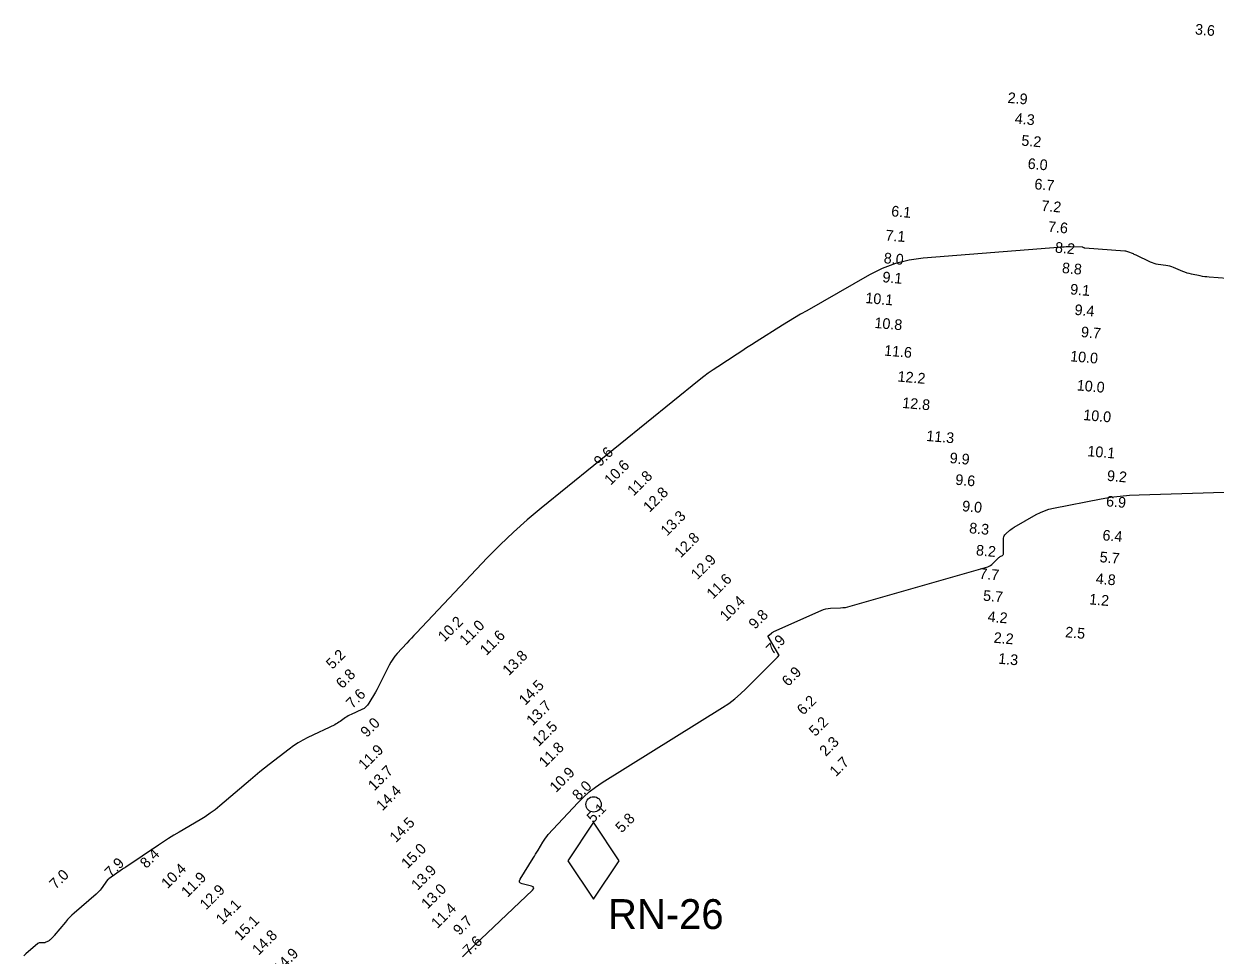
# Model space of a CAD drawing. Extents: x 988130 to 1132882, y 654656 to 841453.
# Drawn here: x 1108251.5 to 1108530.6, y 700701.8 to 700920.1 of the extents above; entities that cross this region are included whole.
import ezdxf

# ---------------------------------------------------------------- set-up
doc = ezdxf.new("R2010")
doc.units = 0
for name, color, linetype in [('V-CHAN-NAID', 7, 'Continuous'), ('V-TOPO-MAJR', 7, 'Continuous'), ('V-TOPO-SOUN', 7, 'Continuous')]:
    doc.layers.add(name, color=color, linetype=linetype)

msp = doc.modelspace()

# ---------------------------------------------------------------- linework, layer by layer
at = {"layer": 'V-CHAN-NAID'}
msp.add_lwpolyline([(1108385.01, 700732.98), (1108379.01, 700723.98), (1108385.01, 700714.98), (1108391.01, 700723.98)], close=True, dxfattribs=at)
msp.add_circle((1108385.01, 700737.18), 1.8, dxfattribs=at)
at = {"layer": 'V-TOPO-MAJR'}
for points in [[(1108535.56, 700860.28), (1108529.21, 700860.73), (1108528.68, 700860.78), (1108528.16, 700860.84), (1108527.64, 700860.92), (1108527.12, 700861.02), (1108525.04, 700861.45), (1108524.53, 700861.57), (1108524.02, 700861.71), (1108523.52, 700861.88), (1108523.03, 700862.07), (1108520.87, 700863), (1108520.43, 700863.17), (1108519.99, 700863.3), (1108519.54, 700863.41), (1108519.09, 700863.49), (1108517.24, 700863.74), (1108516.78, 700863.82), (1108516.34, 700863.93), (1108515.9, 700864.08), (1108515.48, 700864.26), (1108512.09, 700865.88), (1108511.88, 700865.98), (1108511.66, 700866.07), (1108511.45, 700866.17), (1108511.23, 700866.26), (1108510.37, 700866.63), (1108510.16, 700866.71), (1108509.93, 700866.78), (1108509.71, 700866.82), (1108509.48, 700866.85), (1108500.11, 700867.51), (1108500.05, 700867.52), (1108500, 700867.53), (1108499.95, 700867.55), (1108499.9, 700867.58), (1108499.7, 700867.69), (1108499.65, 700867.71), (1108499.59, 700867.73), (1108499.54, 700867.74), (1108499.48, 700867.74), (1108496.69, 700867.82), (1108496.2, 700867.83), (1108495.72, 700867.82), (1108495.23, 700867.8), (1108494.75, 700867.77), (1108462.23, 700865.18), (1108458.92, 700864.74), (1108455.72, 700863.94), (1108452.63, 700862.8), (1108449.64, 700861.29), (1108434.96, 700852.88), (1108433.52, 700852.05), (1108432.1, 700851.2), (1108430.68, 700850.34), (1108429.27, 700849.46), (1108423.13, 700845.59), (1108422, 700844.87), (1108420.87, 700844.15), (1108419.74, 700843.42), (1108418.61, 700842.69), (1108414.11, 700839.75), (1108412.99, 700839), (1108411.89, 700838.22), (1108410.82, 700837.42), (1108409.76, 700836.59), (1108372.74, 700806.64), (1108369.44, 700803.88), (1108366.23, 700801.01), (1108363.13, 700798.04), (1108360.12, 700794.96), (1108343.5, 700777.37), (1108342.93, 700776.77), (1108342.37, 700776.17), (1108341.8, 700775.56), (1108341.24, 700774.95), (1108338.98, 700772.52), (1108338.44, 700771.9), (1108337.96, 700771.24), (1108337.52, 700770.54), (1108337.12, 700769.82), (1108335.19, 700765.89), (1108334.88, 700765.27), (1108334.56, 700764.67), (1108334.23, 700764.06), (1108333.89, 700763.46), (1108332.4, 700760.91), (1108332.08, 700760.44), (1108331.69, 700760.03), (1108331.24, 700759.69), (1108330.73, 700759.41), (1108328.19, 700758.27), (1108327.85, 700758.11), (1108327.52, 700757.93), (1108327.2, 700757.73), (1108326.89, 700757.52), (1108325.66, 700756.63), (1108325.35, 700756.41), (1108325.03, 700756.21), (1108324.7, 700756.03), (1108324.36, 700755.86), (1108318.05, 700752.85), (1108316.9, 700752.26), (1108315.79, 700751.62), (1108314.72, 700750.91), (1108313.68, 700750.15), (1108309.05, 700746.53), (1108307.94, 700745.66), (1108306.84, 700744.78), (1108305.75, 700743.88), (1108304.67, 700742.97), (1108297.47, 700736.84), (1108296.36, 700735.94), (1108295.22, 700735.09), (1108294.04, 700734.3), (1108292.83, 700733.56), (1108287.9, 700730.69), (1108286.67, 700729.96), (1108285.46, 700729.21), (1108284.26, 700728.44), (1108283.07, 700727.65), (1108275.47, 700722.49), (1108275.4, 700722.45), (1108275.33, 700722.41), (1108275.26, 700722.36), (1108275.19, 700722.32), (1108274.9, 700722.16), (1108274.83, 700722.12), (1108274.76, 700722.08), (1108274.7, 700722.04), (1108274.63, 700721.99), (1108271.49, 700719.77), (1108271.46, 700719.75), (1108271.43, 700719.73), (1108271.4, 700719.71), (1108271.37, 700719.68), (1108271.27, 700719.58), (1108271.24, 700719.55), (1108271.21, 700719.53), (1108271.19, 700719.5), (1108271.17, 700719.47), (1108269.66, 700717.4), (1108269.39, 700717.06), (1108269.11, 700716.73), (1108268.8, 700716.42), (1108268.48, 700716.12), (1108263.35, 700711.71), (1108262.8, 700711.22), (1108262.28, 700710.7), (1108261.77, 700710.17), (1108261.29, 700709.61), (1108258.67, 700706.44), (1108258.56, 700706.32), (1108258.46, 700706.2), (1108258.35, 700706.08), (1108258.24, 700705.97), (1108257.78, 700705.5), (1108257.67, 700705.4), (1108257.55, 700705.3), (1108257.42, 700705.22), (1108257.29, 700705.14), (1108256.73, 700704.87), (1108256.58, 700704.81), (1108256.44, 700704.76), (1108256.29, 700704.74), (1108256.13, 700704.74), (1108255.44, 700704.77), (1108255.28, 700704.76), (1108255.12, 700704.72), (1108254.98, 700704.65), (1108254.85, 700704.56), (1108252.05, 700702.12), (1108251.54, 700701.68)], [(1108354.33, 700701.48), (1108354.75, 700701.9), (1108355.17, 700702.32), (1108356.88, 700703.97), (1108357.31, 700704.38), (1108357.74, 700704.79), (1108358.17, 700705.2), (1108358.6, 700705.61), (1108370.7, 700717.04), (1108370.97, 700717.38), (1108371.02, 700717.66), (1108370.84, 700717.87), (1108370.43, 700718.03), (1108368.32, 700718.53), (1108367.9, 700718.69), (1108367.67, 700718.94), (1108367.66, 700719.28), (1108367.84, 700719.69), (1108370.87, 700724.56), (1108371.16, 700725.03), (1108371.44, 700725.5), (1108371.72, 700725.97), (1108372, 700726.45), (1108373.11, 700728.35), (1108373.4, 700728.81), (1108373.71, 700729.26), (1108374.05, 700729.69), (1108374.41, 700730.1), (1108381.3, 700737.56), (1108382.61, 700738.89), (1108384, 700740.12), (1108385.47, 700741.25), (1108387.02, 700742.29), (1108415.22, 700759.89), (1108416.69, 700760.86), (1108418.09, 700761.92), (1108419.43, 700763.05), (1108420.71, 700764.26), (1108428.09, 700771.69), (1108428.13, 700771.73), (1108428.17, 700771.77), (1108428.21, 700771.82), (1108428.25, 700771.86), (1108428.4, 700772.05), (1108428.43, 700772.09), (1108428.45, 700772.14), (1108428.44, 700772.19), (1108428.42, 700772.24), (1108425.93, 700776.56), (1108425.92, 700776.59), (1108425.92, 700776.62), (1108425.92, 700776.65), (1108425.94, 700776.67), (1108426.02, 700776.78), (1108426.04, 700776.8), (1108426.06, 700776.83), (1108426.08, 700776.85), (1108426.11, 700776.87), (1108426.76, 700777.36), (1108426.87, 700777.45), (1108427, 700777.53), (1108427.13, 700777.6), (1108427.26, 700777.66), (1108438.34, 700782.62), (1108438.87, 700782.83), (1108439.41, 700782.99), (1108439.97, 700783.09), (1108440.54, 700783.14), (1108442.85, 700783.24), (1108443.42, 700783.29), (1108443.99, 700783.36), (1108444.56, 700783.47), (1108445.11, 700783.61), (1108477.35, 700792.89), (1108477.68, 700793.01), (1108477.99, 700793.17), (1108478.28, 700793.37), (1108478.54, 700793.6), (1108479.85, 700794.95), (1108479.95, 700795.05), (1108480.06, 700795.13), (1108480.17, 700795.21), (1108480.29, 700795.28), (1108480.78, 700795.54), (1108480.89, 700795.62), (1108480.96, 700795.71), (1108481.01, 700795.82), (1108481.03, 700795.95), (1108481.06, 700799.58), (1108481.1, 700799.88), (1108481.19, 700800.15), (1108481.34, 700800.39), (1108481.56, 700800.61), (1108482.53, 700801.42), (1108482.77, 700801.61), (1108483.03, 700801.8), (1108483.29, 700801.97), (1108483.56, 700802.13), (1108488.7, 700805.08), (1108489.67, 700805.58), (1108490.66, 700806), (1108491.69, 700806.34), (1108492.75, 700806.59), (1108503.88, 700808.76), (1108506.1, 700809.15), (1108508.33, 700809.44), (1108510.57, 700809.65), (1108512.82, 700809.76), (1108545.2, 700810.71)]]:
    msp.add_lwpolyline(points, dxfattribs=at)

# ---------------------------------------------------------------- texts
at = {"layer": 'V-CHAN-NAID'}
msp.add_text('RN-26', height=7, dxfattribs=at).set_placement((1108388.41, 700707.97))
at = {"layer": 'V-TOPO-SOUN'}
for s, rotation, p in [('3.6', 355, (1108525.82, 700917.64)), ('2.9', 355, (1108481.93, 700901.6)), ('4.3', 355, (1108483.61, 700896.74)), ('5.2', 355, (1108485.14, 700891.58)), ('6.0', 355, (1108486.63, 700886.16)), ('6.7', 355, (1108488.2, 700881.36)), ('6.1', 355, (1108454.66, 700875.02)), ('7.2', 355, (1108489.82, 700876.28)), ('7.1', 355, (1108453.32, 700869.37)), ('7.6', 355, (1108491.39, 700871.37)), ('8.2', 355, (1108493.02, 700866.51)), ('8.0', 355, (1108452.91, 700864.02)), ('8.8', 355, (1108494.65, 700861.72)), ('9.1', 355, (1108452.6, 700859.57)), ('9.1', 355, (1108496.57, 700856.72)), ('10.1 ', 355, (1108448.6, 700854.68)), ('9.4', 355, (1108497.6, 700851.91)), ('10.8 ', 355, (1108450.73, 700848.85)), ('9.7', 355, (1108499.1, 700846.71)), ('11.6 ', 355, (1108453, 700842.37)), ('10.0 ', 355, (1108496.58, 700841.03)), ('12.2 ', 355, (1108456.16, 700836.29)), ('10.0 ', 355, (1108498.13, 700834.21)), ('12.8 ', 355, (1108457.24, 700830.1)), ('10.0 ', 355, (1108499.65, 700827.26)), ('11.3 ', 355, (1108462.88, 700822.36)), ('10.1 ', 355, (1108500.61, 700818.79)), ('9.6', 45, (1108386.54, 700816.18)), ('9.9', 355, (1108468.35, 700817.18)), ('10.6 ', 45, (1108389.01, 700811.83)), ('11.8 ', 45, (1108394.4, 700809.31)), ('9.6', 355, (1108469.67, 700812.1)), ('9.2', 355, (1108505.2, 700813.02)), ('12.8 ', 45, (1108398.11, 700805.47)), ('9.0', 355, (1108471.27, 700805.91)), ('6.9', 355, (1108504.99, 700807.05)), ('13.3 ', 45, (1108402.22, 700799.94)), ('8.3', 355, (1108472.92, 700800.75)), ('12.8 ', 45, (1108405.43, 700794.83)), ('6.4', 355, (1108504.15, 700799.08)), ('8.2', 355, (1108474.51, 700795.56)), ('5.7', 355, (1108503.48, 700793.96)), ('12.9 ', 45, (1108409.31, 700789.69)), ('11.6 ', 45, (1108412.97, 700785.15)), ('7.7', 355, (1108475.28, 700790.08)), ('4.8', 355, (1108502.57, 700788.91)), ('10.4 ', 45, (1108416.08, 700779.96)), ('5.7', 355, (1108476.18, 700784.93)), ('1.2', 355, (1108501.02, 700784.07)), ('9.8', 45, (1108422.82, 700778.08)), ('4.2', 355, (1108477.24, 700780)), ('10.2 ', 45, (1108350.06, 700775.16)), ('11.0 ', 45, (1108355.07, 700774.29)), ('11.6 ', 45, (1108359.88, 700771.94)), ('7.9', 45, (1108426.89, 700772.15)), ('2.2', 355, (1108478.66, 700775.08)), ('2.5', 355, (1108495.41, 700776.36)), ('5.2', 45, (1108323.82, 700768.71)), ('13.8 ', 45, (1108365.15, 700767.2)), ('1.3', 355, (1108479.72, 700770.16)), ('6.8', 45, (1108326.15, 700764.15)), ('6.9', 45, (1108430.6, 700764.68)), ('14.5 ', 45, (1108369, 700760.24)), ('7.6', 45, (1108328.52, 700759.5)), ('6.2', 45, (1108434.12, 700757.95)), ('13.7 ', 45, (1108370.74, 700755.45)), ('9.0', 45, (1108331.88, 700752.73)), ('5.2', 45, (1108436.94, 700752.96)), ('12.5 ', 45, (1108372.16, 700750.59)), ('11.8 ', 45, (1108373.68, 700745.7)), ('2.3', 45, (1108439.41, 700748.31)), ('11.9 ', 45, (1108331.39, 700745.11)), ('13.7 ', 45, (1108333.67, 700740.2)), ('10.9 ', 45, (1108376.2, 700739.82)), ('1.7', 45, (1108441.79, 700743.55)), ('14.4 ', 45, (1108335.56, 700735.54)), ('8.0', 45, (1108381.49, 700737.96)), ('5.1', 45, (1108384.9, 700732.69)), ('5.8', 45, (1108391.6, 700730.37)), ('14.5 ', 45, (1108338.72, 700728.07)), ('8.4', 45, (1108280.24, 700722.02)), ('15.0 ', 45, (1108341.43, 700721.95)), ('7.9', 45, (1108271.98, 700719.9)), ('7.0', 45, (1108259.01, 700717.15)), ('10.4 ', 45, (1108285.22, 700717.27)), ('11.9 ', 45, (1108289.89, 700715.24)), ('13.9 ', 45, (1108343.78, 700716.91)), ('12.9 ', 45, (1108294.25, 700712.31)), ('13.0 ', 45, (1108346.13, 700712.5)), ('14.1 ', 45, (1108298.02, 700708.86)), ('11.4 ', 45, (1108348.45, 700707.95)), ('15.1 ', 45, (1108302.3, 700705.1)), ('9.7', 45, (1108353.58, 700706.32)), ('14.8 ', 45, (1108306.52, 700701.68)), ('7.6', 45, (1108355.86, 700701.58)), ('14.9 ', 45, (1108311.47, 700697.4))]:
    msp.add_text(s, height=2.5, rotation=rotation, dxfattribs=at).set_placement(p)

doc.saveas('drawing.dxf')
